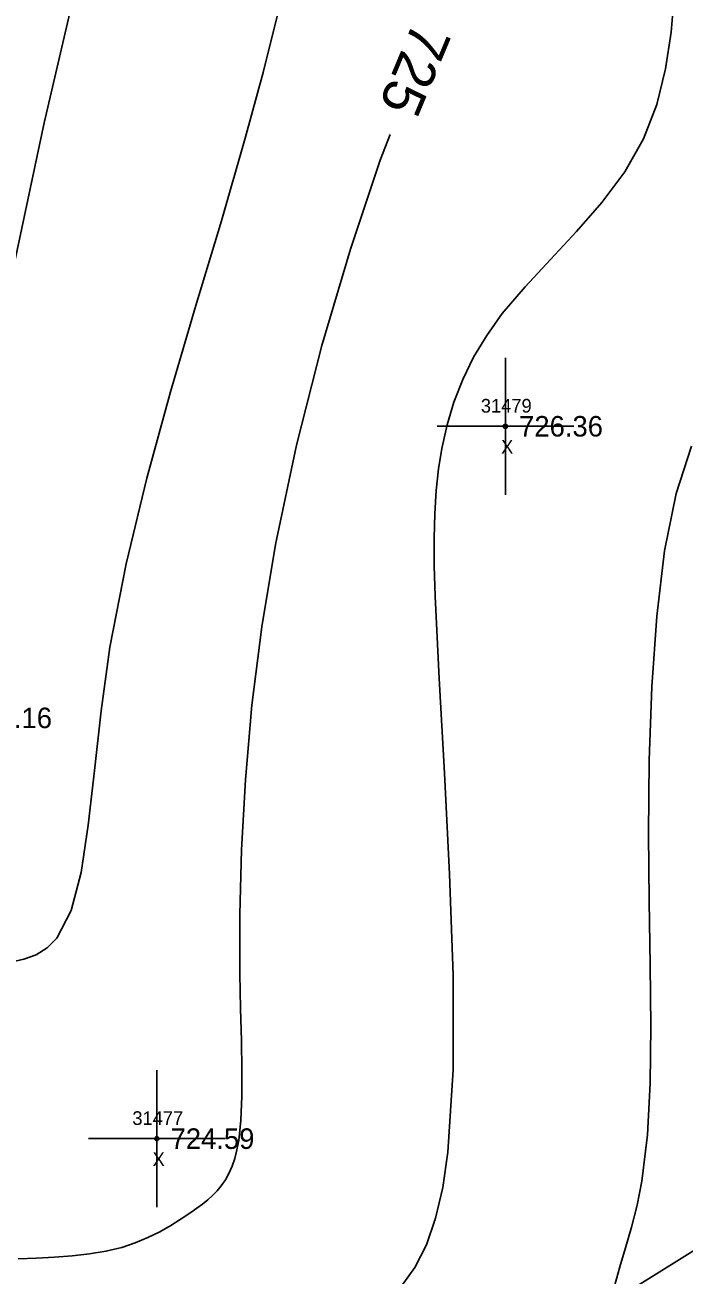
# Model space of a CAD drawing. Extents: x 1376587 to 1378239, y 1000335 to 1003031.
# Drawn here: x 1377628.5 to 1377676.7, y 1001019.6 to 1001111 of the extents above; entities that cross this region are included whole.
import ezdxf

# ---------------------------------------------------------------- set-up
doc = ezdxf.new("R2010")
doc.units = 0
for name, color, linetype in [('RD_DTM_Major1', 7, 'Continuous'), ('RD_DTM_Major1_Lbl', 7, 'Continuous'), ('RD_DTM_Minor1', 7, 'Continuous'), ('RD_EX_Conc', 7, 'Continuous'), ('RD_EX_Misc', 7, 'Continuous'), ('RD_EX_Misc_txCode', 7, 'Continuous'), ('RD_EX_TX_Misc_ELEV', 7, 'Continuous'), ('RD_SMD_Locator', 7, 'Continuous')]:
    doc.layers.add(name, color=color, linetype=linetype)

msp = doc.modelspace()

# ---------------------------------------------------------------- linework, layer by layer
at = {"layer": 'RD_DTM_Major1'}
msp.add_lwpolyline([(1377655.217, 1001103.001), (1377654.5, 1001101.128), (1377652.317, 1001094.619), (1377650.239, 1001087.581), (1377648.375, 1001080.291), (1377646.834, 1001073.03), (1377645.836, 1001067.022), (1377645.116, 1001061.276), (1377644.636, 1001055.829), (1377644.356, 1001050.716), (1377644.238, 1001045.975), (1377644.243, 1001041.642), (1377644.29, 1001039.105), (1377644.347, 1001036.758), (1377644.387, 1001034.611), (1377644.385, 1001032.671), (1377644.314, 1001030.949), (1377644.151, 1001029.453), (1377644.023, 1001028.773), (1377643.862, 1001028.151), (1377643.668, 1001027.582), (1377643.439, 1001027.062), (1377643.175, 1001026.587), (1377642.875, 1001026.151), (1377642.573, 1001025.789), (1377642.243, 1001025.45), (1377641.885, 1001025.128), (1377641.501, 1001024.818), (1377641.093, 1001024.513), (1377640.661, 1001024.208), (1377639.953, 1001023.731), (1377639.192, 1001023.254), (1377638.377, 1001022.793), (1377637.507, 1001022.362), (1377636.581, 1001021.976), (1377635.598, 1001021.651), (1377634.446, 1001021.372), (1377633.234, 1001021.169), (1377631.975, 1001021.027), (1377630.681, 1001020.93), (1377629.363, 1001020.864), (1377628.032, 1001020.813)], dxfattribs=at)
at = {"layer": 'RD_DTM_Minor1'}
for points in [[(1377632.582, 1001115.25), (1377629.918, 1001103.845), (1377627.267, 1001091.332), (1377624.626, 1001078.081), (1377621.99, 1001064.461)], [(1377676.004, 1001113.133), (1377675.762, 1001110.48), (1377675.361, 1001107.811), (1377674.72, 1001105.191), (1377673.758, 1001102.684), (1377672.388, 1001100.283), (1377670.715, 1001098.036), (1377668.862, 1001095.908), (1377666.948, 1001093.866), (1377665.096, 1001091.876), (1377663.425, 1001089.905), (1377662.285, 1001088.317), (1377661.326, 1001086.714), (1377660.532, 1001085.092), (1377659.889, 1001083.445), (1377659.383, 1001081.768), (1377658.999, 1001080.057), (1377658.756, 1001078.555), (1377658.586, 1001076.984), (1377658.483, 1001075.307), (1377658.44, 1001073.485), (1377658.452, 1001071.478), (1377658.514, 1001069.248), (1377658.8, 1001063.237), (1377659.193, 1001056.309), (1377659.575, 1001048.924), (1377659.824, 1001041.541), (1377659.821, 1001034.62), (1377659.446, 1001028.621), (1377659.07, 1001026.03), (1377658.552, 1001023.779), (1377657.88, 1001021.841), (1377657.04, 1001020.189), (1377656.022, 1001018.799)], [(1377647.097, 1001112.139), (1377645.928, 1001107.546), (1377644.628, 1001102.725), (1377642.882, 1001096.694), (1377641.026, 1001090.491), (1377639.172, 1001084.193), (1377637.431, 1001077.879), (1377635.915, 1001071.628), (1377634.736, 1001065.517), (1377634.09, 1001060.876), (1377633.603, 1001056.5), (1377633.155, 1001052.52), (1377632.627, 1001049.065), (1377631.902, 1001046.265), (1377630.859, 1001044.25), (1377630.15, 1001043.539), (1377629.34, 1001043.039), (1377628.449, 1001042.708), (1377627.498, 1001042.503), (1377626.507, 1001042.382), (1377625.496, 1001042.304)], [(1377677.268, 1001080.215), (1377676.136, 1001076.764), (1377675.297, 1001072.563), (1377674.714, 1001067.795), (1377674.349, 1001062.638), (1377674.163, 1001057.274), (1377674.118, 1001051.884), (1377674.166, 1001046.986), (1377674.243, 1001042.279), (1377674.289, 1001037.82), (1377674.244, 1001033.665), (1377674.048, 1001029.873), (1377673.639, 1001026.5), (1377673.286, 1001024.737), (1377672.875, 1001023.117), (1377672.442, 1001021.619), (1377672.024, 1001020.223), (1377671.656, 1001018.908)]]:
    msp.add_lwpolyline(points, dxfattribs=at)
at = {"layer": 'RD_EX_Conc'}
msp.add_lwpolyline([(1377711.989, 1001044.738), (1377711.657, 1001044.988), (1377707.979, 1001041.727), (1377704.748, 1001038.323), (1377683.104, 1001024.965), (1377661.824, 1001011.702), (1377648.415, 1001010.74), (1377630.531, 1000999.644)], dxfattribs=at)
at = {"layer": 'RD_EX_Misc'}
for p, q in [((1377663.651, 1001076.673), (1377663.651, 1001086.673)), ((1377658.651, 1001081.673), (1377668.651, 1001081.673)), ((1377638.168, 1001024.598), (1377638.168, 1001034.598)), ((1377633.168, 1001029.598), (1377643.168, 1001029.598))]:
    msp.add_line(p, q, dxfattribs=at)
at = {"layer": 'RD_SMD_Locator'}
for centre in [(1377663.651, 1001081.673), (1377638.168, 1001029.598)]:
    msp.add_circle(centre, 0.15, dxfattribs=at)

# ---------------------------------------------------------------- texts
at = {"layer": 'RD_DTM_Major1_Lbl'}
msp.add_text('725', height=3, rotation=247.31784, dxfattribs=at).set_placement((1377656.964, 1001111.37))
at = {"layer": 'RD_EX_Misc_txCode'}
for s, p in [('31479', (1377661.856, 1001082.673)), ('X', (1377663.336, 1001079.673)), ('31477', (1377636.373, 1001030.598)), ('X', (1377637.853, 1001027.598))]:
    msp.add_text(s, height=1, dxfattribs=at).set_placement(p)
at = {"layer": 'RD_EX_TX_Misc_ELEV'}
for s, p in [('726.36', (1377664.651, 1001080.923)), ('723.16', (1377624.365, 1001059.607)), ('724.59', (1377639.168, 1001028.848))]:
    msp.add_text(s, height=1.5, dxfattribs=at).set_placement(p)

doc.saveas('drawing.dxf')
